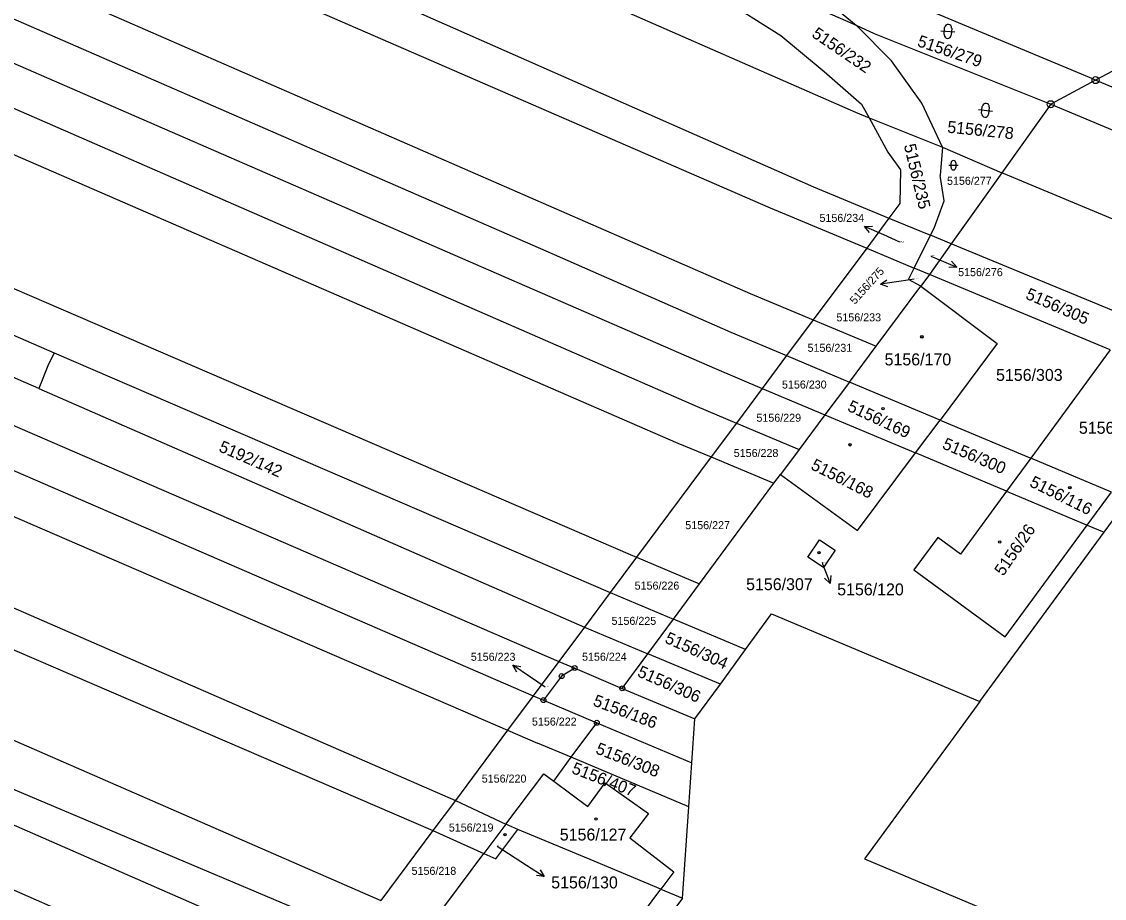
# Model space of a CAD drawing. Extents: x -593183 to -588034, y -1130415 to -1124994.
# Drawn here: x -590673.8 to -590519.7, y -1127485.2 to -1127360.3 of the extents above; entities that cross this region are included whole.
import ezdxf

# ---------------------------------------------------------------- set-up
doc = ezdxf.new("R2010")
doc.units = 0
for name, color, linetype in [('Vrstva 1', 7, 'Continuous'), ('Vrstva 16', 7, 'Continuous'), ('Vrstva 18', 7, 'Continuous'), ('Vrstva 19', 7, 'Continuous'), ('Vrstva 24', 7, 'Continuous'), ('Vrstva 25', 7, 'Continuous')]:
    doc.layers.add(name, color=color, linetype=linetype)

msp = doc.modelspace()

# ---------------------------------------------------------------- linework, layer by layer
at = {"layer": 'Vrstva 1'}
for p, q in [((-590752.38, -1127286.61), (-590555.06, -1127373.18)), ((-590757.14, -1127297.13), (-590561.04, -1127383.82)), ((-590760.1, -1127302.9), (-590567.22, -1127386.8)), ((-590764.72, -1127314.02), (-590570.07, -1127398.98)), ((-590765.43, -1127320.46), (-590599.2, -1127392.94)), ((-590767.27, -1127326.03), (-590575.17, -1127409.66)), ((-590769.91, -1127331.17), (-590577.64, -1127415.11)), ((-590611.32, -1127335.92), (-590555, -1127360.79)), ((-590773.29, -1127336.46), (-590580.38, -1127420.3)), ((-590779.87, -1127353.04), (-590587.18, -1127436.16)), ((-590576.71, -1127355.27), (-590565.73, -1127362.25)), ((-590561.18, -1127355.66), (-590555, -1127360.79)), ((-590521.21, -1127368.48), (-590550.06, -1127356.4)), ((-590782.17, -1127358.42), (-590669.19, -1127407.46)), ((-590555, -1127360.79), (-590552.44, -1127361.96)), ((-590549.98, -1127365.84), (-590555, -1127360.79)), ((-590565.73, -1127362.25), (-590559.55, -1127367.37)), ((-590552.44, -1127361.96), (-590527.29, -1127372.04)), ((-590507.59, -1127361.46), (-590520.9, -1127368.61)), ((-590671.39, -1127412.52), (-590784.69, -1127363.81)), ((-590545.64, -1127371.87), (-590549.98, -1127365.84)), ((-590559.55, -1127367.37), (-590554.24, -1127372.01)), ((-590520.9, -1127368.61), (-590521.21, -1127368.48)), ((-590786.6, -1127369.5), (-590597.33, -1127451.42)), ((-590520.9, -1127368.61), (-590527.29, -1127372.04)), ((-590409.52, -1127415.26), (-590520.9, -1127368.61)), ((-590555.06, -1127373.18), (-590553.16, -1127373.97)), ((-590554.24, -1127372.01), (-590553.16, -1127373.97)), ((-590542.69, -1127378.16), (-590545.64, -1127371.87)), ((-590527.29, -1127372.04), (-590534.26, -1127381.83)), ((-590527.29, -1127372.04), (-590412.05, -1127420.43)), ((-590553.16, -1127373.97), (-590542.69, -1127378.16)), ((-590553.16, -1127373.97), (-590550.47, -1127378.87)), ((-590788.82, -1127374.88), (-590600.96, -1127456.3)), ((-590550.47, -1127378.87), (-590548.67, -1127381.37)), ((-590542.69, -1127378.16), (-590543.04, -1127382.18)), ((-590542.69, -1127378.16), (-590534.26, -1127381.83)), ((-590792.87, -1127379.81), (-590604.62, -1127461.21)), ((-590548.67, -1127381.37), (-590548.79, -1127386.2)), ((-590542.47, -1127385.78), (-590543.04, -1127382.18)), ((-590534.26, -1127381.83), (-590535.29, -1127383.28)), ((-590416.25, -1127430.89), (-590534.26, -1127381.83)), ((-590561.04, -1127383.82), (-590550.32, -1127388.25)), ((-590535.29, -1127383.28), (-590541.44, -1127391.92)), ((-590567.22, -1127386.8), (-590553.49, -1127392.52)), ((-590548.79, -1127386.2), (-590550.32, -1127388.25)), ((-590543.9, -1127389.68), (-590542.47, -1127385.78)), ((-590550.32, -1127388.25), (-590553.49, -1127392.52)), ((-590550.32, -1127388.25), (-590544.4, -1127390.7)), ((-590544.4, -1127390.7), (-590543.9, -1127389.68)), ((-590796.38, -1127390.86), (-590612.06, -1127471.21)), ((-590546.72, -1127395.37), (-590544.4, -1127390.7)), ((-590541.44, -1127391.92), (-590544.4, -1127390.7)), ((-590599.2, -1127392.94), (-590572.83, -1127404.53)), ((-590553.49, -1127392.52), (-590561.1, -1127402.74)), ((-590553.49, -1127392.52), (-590546.72, -1127395.37)), ((-590541.44, -1127391.92), (-590544.55, -1127396.28)), ((-590515.56, -1127402.61), (-590541.44, -1127391.92)), ((-590547.54, -1127397.03), (-590546.72, -1127395.37)), ((-590544.55, -1127396.28), (-590546.72, -1127395.37)), ((-590544.55, -1127396.28), (-590545.76, -1127397.98)), ((-590518.8, -1127407.04), (-590544.55, -1127396.28)), ((-590798.12, -1127396.74), (-590615.25, -1127475.5)), ((-590545.76, -1127397.98), (-590547.54, -1127397.03)), ((-590570.07, -1127398.98), (-590561.1, -1127402.74)), ((-590552.13, -1127406.51), (-590545.76, -1127397.98)), ((-590545.76, -1127397.98), (-590534.89, -1127406.1)), ((-590561.1, -1127402.74), (-590564.91, -1127407.85)), ((-590561.1, -1127402.74), (-590552.13, -1127406.51)), ((-590572.83, -1127404.53), (-590564.91, -1127407.85)), ((-590555.95, -1127411.63), (-590552.13, -1127406.51)), ((-590534.89, -1127406.1), (-590543.05, -1127417.04)), ((-590518.8, -1127407.04), (-590530.11, -1127422.47)), ((-590669.19, -1127407.46), (-590670.1, -1127409.29)), ((-590669.19, -1127407.46), (-590590.01, -1127441.59)), ((-590564.91, -1127407.85), (-590568.38, -1127412.52)), ((-590564.91, -1127407.85), (-590555.95, -1127411.63)), ((-590670.1, -1127409.29), (-590671.39, -1127412.52)), ((-590575.17, -1127409.66), (-590568.38, -1127412.52)), ((-590555.95, -1127411.63), (-590559.43, -1127416.29)), ((-590543.05, -1127417.04), (-590555.95, -1127411.63)), ((-590671.39, -1127412.52), (-590593.68, -1127446.51)), ((-590568.38, -1127412.52), (-590572.05, -1127417.45)), ((-590568.38, -1127412.52), (-590559.43, -1127416.29)), ((-590577.64, -1127415.11), (-590572.05, -1127417.45)), ((-590559.43, -1127416.29), (-590563.1, -1127421.21)), ((-590559.43, -1127416.29), (-590546.54, -1127421.71)), ((-590572.05, -1127417.45), (-590575.65, -1127422.29)), ((-590572.05, -1127417.45), (-590563.1, -1127421.21)), ((-590546.54, -1127421.71), (-590543.05, -1127417.04)), ((-590543.05, -1127417.04), (-590530.11, -1127422.47)), ((-590580.38, -1127420.3), (-590575.65, -1127422.29)), ((-590575.65, -1127422.29), (-590586.26, -1127436.55)), ((-590575.65, -1127422.29), (-590566.7, -1127426.04)), ((-590563.1, -1127421.21), (-590565.78, -1127424.8)), ((-590554.79, -1127432.78), (-590546.54, -1127421.71)), ((-590533.56, -1127427.17), (-590546.54, -1127421.71)), ((-590530.11, -1127422.47), (-590533.56, -1127427.17)), ((-590518.62, -1127427.28), (-590530.11, -1127422.47)), ((-590566.7, -1127426.04), (-590565.78, -1127424.8)), ((-590565.78, -1127424.8), (-590554.79, -1127432.78)), ((-590577.28, -1127440.35), (-590566.7, -1127426.04)), ((-590533.56, -1127427.17), (-590540.14, -1127436.15)), ((-590533.56, -1127427.17), (-590522.08, -1127431.99)), ((-590522.08, -1127431.99), (-590518.62, -1127427.28)), ((-590519.66, -1127433.01), (-590516.2, -1127428.29)), ((-590537.38, -1127457.14), (-590519.66, -1127433.01)), ((-590533.75, -1127447.9), (-590522.08, -1127431.99)), ((-590522.08, -1127431.99), (-590519.66, -1127433.01)), ((-590561.86, -1127436.55), (-590560.2, -1127434.09)), ((-590560.2, -1127434.09), (-590557.99, -1127435.58)), ((-590543.38, -1127433.78), (-590546.76, -1127438.38)), ((-590540.14, -1127436.15), (-590543.38, -1127433.78)), ((-590587.18, -1127436.16), (-590586.26, -1127436.55)), ((-590557.99, -1127435.58), (-590559.66, -1127438.04)), ((-590586.26, -1127436.55), (-590590.01, -1127441.59)), ((-590586.26, -1127436.55), (-590577.28, -1127440.35)), ((-590559.66, -1127438.04), (-590561.86, -1127436.55)), ((-590546.76, -1127438.38), (-590533.75, -1127447.9)), ((-590581, -1127445.39), (-590577.28, -1127440.35)), ((-590590.01, -1127441.59), (-590593.68, -1127446.51)), ((-590590.01, -1127441.59), (-590581, -1127445.39)), ((-590584.64, -1127450.31), (-590581, -1127445.39)), ((-590570.74, -1127449.71), (-590581, -1127445.39)), ((-590570.74, -1127449.71), (-590567.05, -1127444.64)), ((-590567.05, -1127444.64), (-590537.38, -1127457.14)), ((-590593.68, -1127446.51), (-590597.33, -1127451.42)), ((-590593.68, -1127446.51), (-590592.75, -1127446.92)), ((-590592.75, -1127446.92), (-590584.64, -1127450.31)), ((-590574.32, -1127454.63), (-590570.74, -1127449.71)), ((-590597.33, -1127451.42), (-590600.96, -1127456.3)), ((-590597.33, -1127451.42), (-590595.07, -1127452.35)), ((-590588.29, -1127455.25), (-590584.64, -1127450.31)), ((-590574.32, -1127454.63), (-590584.64, -1127450.31)), ((-590595.07, -1127452.35), (-590596.93, -1127453.5)), ((-590595.07, -1127452.35), (-590588.29, -1127455.25)), ((-590596.93, -1127453.5), (-590599.52, -1127456.92)), ((-590577.94, -1127459.61), (-590574.32, -1127454.63)), ((-590600.96, -1127456.3), (-590604.62, -1127461.21)), ((-590600.96, -1127456.3), (-590599.52, -1127456.92)), ((-590588.29, -1127455.25), (-590577.94, -1127459.61)), ((-590599.52, -1127456.92), (-590591.92, -1127460.15)), ((-590595.56, -1127465.07), (-590591.92, -1127460.15)), ((-590591.92, -1127460.15), (-590578.38, -1127465.86)), ((-590578.38, -1127465.86), (-590577.94, -1127459.61)), ((-590678.54, -1127461.1), (-590622.66, -1127485.46)), ((-590604.62, -1127461.21), (-590612.06, -1127471.21)), ((-590604.62, -1127461.21), (-590600.38, -1127463.04)), ((-590595.56, -1127465.07), (-590600.38, -1127463.04)), ((-590598.06, -1127468.45), (-590595.56, -1127465.07)), ((-590578.82, -1127472.13), (-590595.56, -1127465.07)), ((-590681.37, -1127466.93), (-590626.2, -1127490.21)), ((-590578.82, -1127472.13), (-590578.38, -1127465.86)), ((-590604.87, -1127474.61), (-590599.46, -1127467.4)), ((-590599.46, -1127467.4), (-590598.06, -1127468.45)), ((-590598.06, -1127468.45), (-590593.22, -1127472.06)), ((-590593.22, -1127472.06), (-590590.71, -1127468.7)), ((-590590.71, -1127468.7), (-590584.57, -1127473.09)), ((-590684.98, -1127470.33), (-590629.46, -1127494.59)), ((-590612.06, -1127471.21), (-590615.25, -1127475.5)), ((-590612.06, -1127471.21), (-590604.87, -1127474.61)), ((-590584.57, -1127473.09), (-590587.23, -1127476.52)), ((-590579.74, -1127485.14), (-590578.82, -1127472.13)), ((-590604.87, -1127474.61), (-590608, -1127478.78)), ((-590603.15, -1127475.33), (-590604.87, -1127474.61)), ((-590615.25, -1127475.5), (-590622.66, -1127485.46)), ((-590615.25, -1127475.5), (-590608, -1127478.78)), ((-590606.3, -1127479.52), (-590603.15, -1127475.33)), ((-590592.3, -1127479.88), (-590603.15, -1127475.33)), ((-590587.23, -1127476.52), (-590580.93, -1127481.4)), ((-590688.4, -1127478.06), (-590634.67, -1127501.59)), ((-590615.38, -1127488.63), (-590608, -1127478.78)), ((-590608, -1127478.78), (-590606.3, -1127479.52)), ((-590582.78, -1127483.87), (-590592.3, -1127479.88)), ((-590580.93, -1127481.4), (-590582.78, -1127483.87)), ((-590605.61, -1127514.32), (-590582.78, -1127483.87)), ((-590582.78, -1127483.87), (-590579.74, -1127485.14)), ((-590579.74, -1127485.14), (-590581.52, -1127487.56))]:
    msp.add_line(p, q, dxfattribs=at)
msp.add_lwpolyline([(-590537.38, -1127457.14), (-590541.09, -1127462.2), (-590544.65, -1127467.05), (-590548.34, -1127472.08), (-590551.95, -1127477), (-590553.8, -1127479.52), (-590472.33, -1127513.88), (-590470.45, -1127511.34), (-590466.81, -1127506.4)], dxfattribs=at)
at = {"layer": 'Vrstva 16'}
for p, q in [((-590548.75, -1127391.69), (-590551.04, -1127390.66)), ((-590544.37, -1127393.68), (-590543.44, -1127394.07)), ((-590546.72, -1127396.94), (-590548.58, -1127397.23)), ((-590559.84, -1127437.33), (-590559.77, -1127437.5)), ((-590599.27, -1127455.07), (-590601.38, -1127453.64)), ((-590606.13, -1127477.72), (-590601.93, -1127480.42))]:
    msp.add_line(p, q, dxfattribs=at)
at = {"layer": 'Vrstva 24'}
for centre, radius in [((-590520.9, -1127368.61), 0.5), ((-590520.9, -1127368.61), 0.0327), ((-590527.29, -1127372.04), 0.5), ((-590527.29, -1127372.04), 0.0327), ((-590596.93, -1127453.5), 0.35), ((-590595.07, -1127452.35), 0.35), ((-590595.07, -1127452.35), 0.0229), ((-590596.93, -1127453.5), 0.0229), ((-590588.29, -1127455.25), 0.35), ((-590588.29, -1127455.25), 0.0229), ((-590599.52, -1127456.92), 0.35), ((-590599.52, -1127456.92), 0.0229), ((-590591.92, -1127460.15), 0.35), ((-590591.92, -1127460.15), 0.0229)]:
    msp.add_circle(centre, radius, dxfattribs=at)
at = {"layer": 'Vrstva 25'}
for p, q in [((-590542.92, -1127361.6), (-590540.92, -1127361.72)), ((-590542.45, -1127362.13), (-590542.39, -1127361.13)), ((-590541.39, -1127361.19), (-590541.45, -1127362.19)), ((-590537.57, -1127372.8), (-590535.58, -1127373.01)), ((-590537.13, -1127373.35), (-590537.03, -1127372.36)), ((-590536.03, -1127372.46), (-590536.13, -1127373.45)), ((-590541.81, -1127380.72), (-590540.47, -1127380.72)), ((-590541.47, -1127381.06), (-590541.47, -1127380.39)), ((-590540.81, -1127380.39), (-590540.81, -1127381.06)), ((-590551.04, -1127390.66), (-590553.78, -1127389.44)), ((-590543.44, -1127394.07), (-590540.67, -1127395.23)), ((-590548.58, -1127397.23), (-590551.54, -1127397.69)), ((-590559.77, -1127437.5), (-590558.69, -1127440.3)), ((-590601.38, -1127453.64), (-590603.87, -1127451.96)), ((-590601.93, -1127480.42), (-590599.41, -1127482.04))]:
    msp.add_line(p, q, dxfattribs=at)
for points in [[(-590553.07, -1127390.3), (-590553.78, -1127389.44), (-590552.66, -1127389.39)], [(-590541.4, -1127394.38), (-590540.67, -1127395.23), (-590541.79, -1127395.3)], [(-590550.48, -1127398.03), (-590551.54, -1127397.69), (-590550.63, -1127397.04)], [(-590558.58, -1127439.18), (-590558.69, -1127440.3), (-590559.51, -1127439.55)], [(-590603.32, -1127452.93), (-590603.87, -1127451.96), (-590602.76, -1127452.11)], [(-590599.98, -1127481.08), (-590599.41, -1127482.04), (-590600.52, -1127481.92)]]:
    msp.add_lwpolyline(points, dxfattribs=at)
for centre, radius in [((-590545.63, -1127405.17), 0.175), ((-590545.63, -1127405.17), 0.15), ((-590551.16, -1127415.41), 0.175), ((-590551.16, -1127415.41), 0.15), ((-590555.86, -1127420.55), 0.175), ((-590555.86, -1127420.55), 0.15), ((-590524.56, -1127426.65), 0.175), ((-590524.56, -1127426.65), 0.15), ((-590534.55, -1127434.4), 0.175), ((-590534.55, -1127434.4), 0.15), ((-590560.29, -1127435.91), 0.175), ((-590560.29, -1127435.91), 0.15), ((-590592.03, -1127473.86), 0.175), ((-590592.03, -1127473.86), 0.15), ((-590604.98, -1127476.1), 0.175), ((-590604.98, -1127476.1), 0.15)]:
    msp.add_circle(centre, radius, dxfattribs=at)
for centre, radius, start, end in [((-590541.89, -1127361.16), 0.5, 86.4733, 176.4733), ((-590541.89, -1127361.16), 0.5, 356.4733, 86.4733), ((-590541.95, -1127362.16), 0.5, 176.4733, 266.4733), ((-590541.95, -1127362.16), 0.5, 266.4733, 356.4733), ((-590536.53, -1127372.41), 0.5, 84.1856, 174.1856), ((-590536.53, -1127372.41), 0.5, 354.1856, 84.1856), ((-590536.63, -1127373.4), 0.5, 174.1856, 264.1856), ((-590536.63, -1127373.4), 0.5, 264.1856, 354.1856), ((-590541.14, -1127380.39), 0.335, 90, 180), ((-590541.14, -1127380.39), 0.335, 0, 90), ((-590541.14, -1127381.06), 0.335, 180, 270), ((-590541.14, -1127381.06), 0.335, 270, 0)]:
    msp.add_arc(centre, radius, start, end, dxfattribs=at)

# ---------------------------------------------------------------- texts
at = {"layer": 'Vrstva 16'}
for s, height, p in [('5156/234', 1.14, (-590560.21, -1127388.8)), ('5156/276', 1.14, (-590540.47, -1127396.53)), ('5156/120', 1.7, (-590557.69, -1127442)), ('5156/223', 1.14, (-590609.86, -1127451.32)), ('5156/130', 1.7, (-590598.41, -1127483.74))]:
    msp.add_text(s, height=height, dxfattribs=at).set_placement(p)
msp.add_text('5156/275', height=1.14, rotation=48.1017, dxfattribs=at).set_placement((-590555.16, -1127400.63))
at = {"layer": 'Vrstva 18'}
for s, rotation, p in [('5156/232', 325.698, (-590561.43, -1127362.35)), ('5156/279', 341.1563, (-590546.4, -1127363.74)), ('5156/278', 354.1857, (-590542.07, -1127376.08)), ('5156/235', 283.4052, (-590548.21, -1127377.89)), ('5156/305', 336.4356, (-590530.99, -1127399.69)), ('5192/142', 336.3794, (-590645.87, -1127421.44)), ('5156/300', 336.7054, (-590542.84, -1127421.03)), ('5156/304', 335.6954, (-590582.36, -1127448.68)), ('5156/306', 336.0155, (-590586.27, -1127453.48)), ('5156/186', 339.1338, (-590592.58, -1127457.65)), ('5156/308', 338.4963, (-590592.21, -1127464.47)), ('5156/407', 338.7481, (-590595.62, -1127467.28))]:
    msp.add_text(s, height=1.7, rotation=rotation, dxfattribs=at).set_placement(p)
for s, height, p in [('5156/277', 1.14, (-590542.05, -1127383.52)), ('5156/234', 0.1, (-590548.75, -1127391.69)), ('5156/276', 0.1, (-590544.37, -1127393.68)), ('5156/275', 0.1, (-590546.72, -1127396.94)), ('5156/233', 1.14, (-590557.8, -1127402.97)), ('5156/231', 1.14, (-590561.91, -1127407.31)), ('5156/303', 1.7, (-590535.07, -1127411.45)), ('5156/230', 1.14, (-590565.55, -1127412.54)), ('5156/229', 1.14, (-590569.19, -1127417.27)), ('5156/228', 1.14, (-590572.42, -1127422.29)), ('5156/227', 1.14, (-590579.32, -1127432.57)), ('5156/307', 1.7, (-590570.66, -1127441.26)), ('5156/226', 1.14, (-590586.53, -1127441.18)), ('5156/225', 1.14, (-590589.82, -1127446.2)), ('5156/224', 1.14, (-590594.02, -1127451.31)), ('5156/223', 0.1, (-590599.27, -1127455.07)), ('5156/222', 1.14, (-590601.15, -1127460.55)), ('5156/220', 1.14, (-590608.3, -1127468.67)), ('5156/219', 1.14, (-590612.99, -1127475.64)), ('5156/218', 1.14, (-590618.29, -1127481.81))]:
    msp.add_text(s, height=height, dxfattribs=at).set_placement(p)
at = {"layer": 'Vrstva 19'}
for s, height, p in [('5156/170', 1.7, (-590550.94, -1127409.24)), ('5156/117', 1.7, (-590523.27, -1127418.98)), ('5156/120', 0.1, (-590559.84, -1127437.33)), ('5156/127', 1.7, (-590597.19, -1127476.92)), ('5156/130', 0.1, (-590606.13, -1127477.72))]:
    msp.add_text(s, height=height, dxfattribs=at).set_placement(p)
for s, rotation, p in [('5156/169', 334.8676, (-590556.36, -1127415.65)), ('5156/168', 333.0402, (-590561.57, -1127423.96)), ('5156/116', 333.6102, (-590530.42, -1127426.41)), ('5156/26', 55.2569, (-590534.05, -1127439.35))]:
    msp.add_text(s, height=1.7, rotation=rotation, dxfattribs=at).set_placement(p)

doc.saveas('drawing.dxf')
